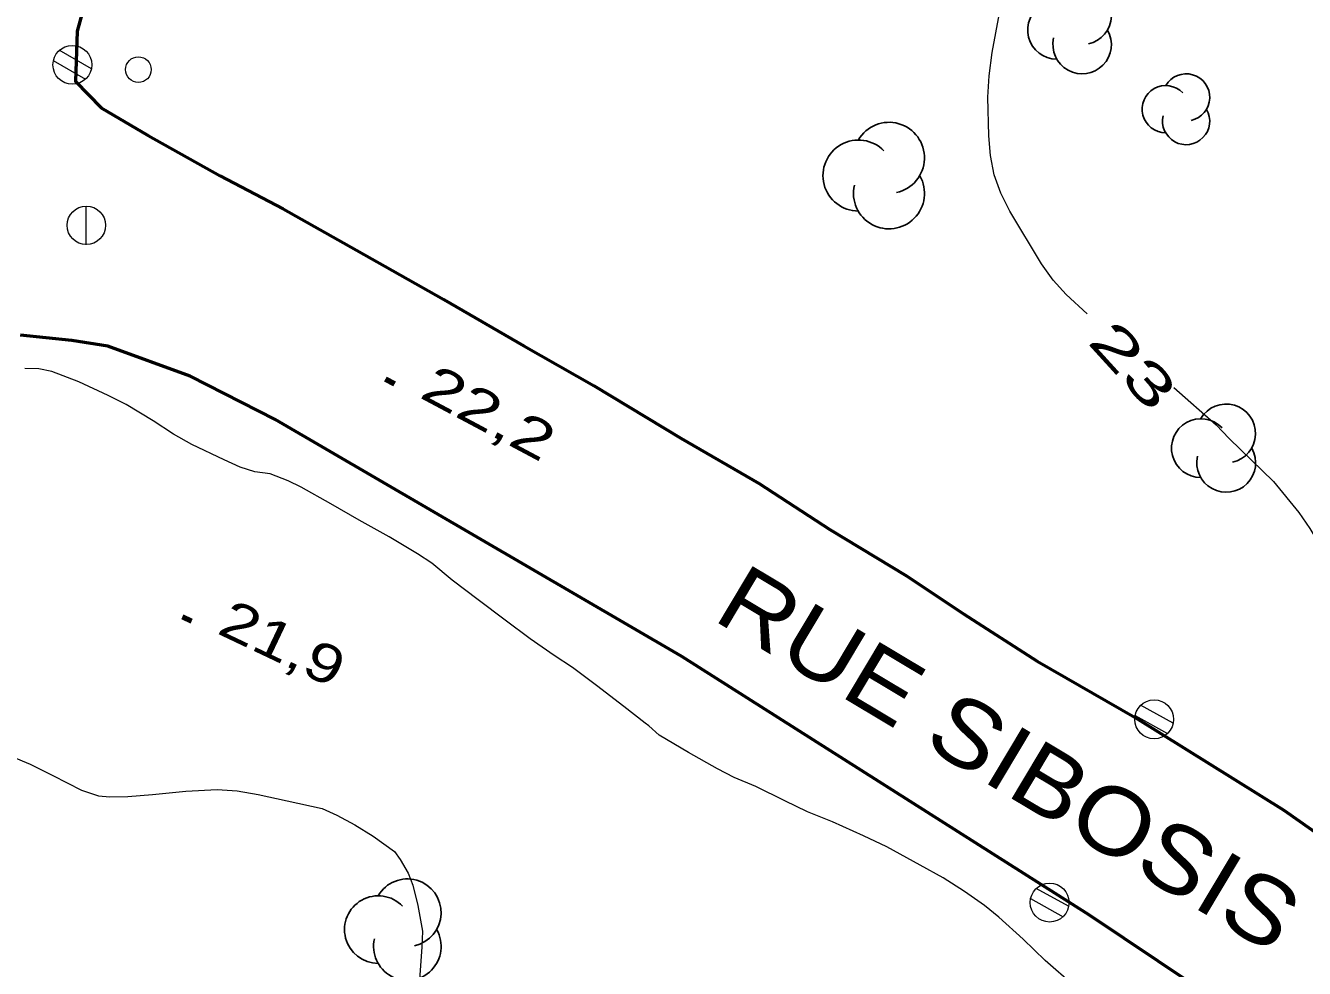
# Model space of a CAD drawing. Extents: x 356765 to 358572, y 5103174 to 5104650.
# Drawn here: x 357286.24 to 357336.15, y 5104016.09 to 5104052.88 of the extents above; entities that cross this region are included whole.
import ezdxf
from ezdxf.enums import TextEntityAlignment as Align

# ---------------------------------------------------------------- set-up
doc = ezdxf.new("R2010")
doc.units = 0
doc.header["$LTSCALE"] = 0.6
for name, color, linetype, lineweight in [('2', 7, 'Continuous', 13), ('21', 7, 'Continuous', 53), ('3', 7, 'Continuous', 140), ('36', 7, 'Continuous', 13), ('44', 7, 'Continuous', 25)]:
    doc.layers.add(name, color=color, linetype=linetype, lineweight=lineweight)

msp = doc.modelspace()

# ---------------------------------------------------------------- linework, layer by layer
at = {"layer": '2'}
for points in [[(357327.67, 5104041.63), (357326.85, 5104042.38), (357326.34, 5104042.94), (357325.89, 5104043.58), (357324.65, 5104045.63), (357324.31, 5104046.34), (357324.04, 5104047.05), (357323.9, 5104047.8), (357323.83, 5104048.57), (357323.79, 5104050.08), (357323.85, 5104050.92), (357323.96, 5104051.82), (357324.6, 5104055.26)], [(357327.16, 5104015.4), (357326.04, 5104016.4), (357325.17, 5104017.23), (357324.23, 5104018.09), (357323.67, 5104018.54), (357322.88, 5104019.09), (357322.05, 5104019.62), (357321.15, 5104020.12), (357319.86, 5104020.83), (357318.94, 5104021.26), (357317.73, 5104021.8), (357316.76, 5104022.2), (357315.87, 5104022.62), (357314.74, 5104023.18), (357313.9, 5104023.54), (357313.24, 5104023.88), (357312.11, 5104024.51), (357310.97, 5104025.19), (357310.56, 5104025.55), (357310.42, 5104025.66), (357309.59, 5104026.3), (357308.52, 5104027.13), (357307.58, 5104027.83), (357306.87, 5104028.29), (357305.93, 5104028.95), (357304.96, 5104029.68), (357303.91, 5104030.47), (357302.89, 5104031.24), (357302.1, 5104031.9), (357301.53, 5104032.26), (357300.43, 5104032.92), (357299.26, 5104033.57), (357298.16, 5104034.21), (357296.99, 5104034.87), (357296.49, 5104035.11), (357295.78, 5104035.38), (357295.19, 5104035.46), (357294.62, 5104035.65), (357293.99, 5104035.93), (357292.73, 5104036.53), (357292.01, 5104036.93), (357291.22, 5104037.45), (357290.16, 5104038.09), (357289.46, 5104038.44), (357288.32, 5104038.98), (357287.27, 5104039.38), (357286.76, 5104039.48), (357286.21, 5104039.5)], [(357327.16, 5104015.4), (357326.04, 5104016.4), (357325.17, 5104017.23), (357324.23, 5104018.09), (357323.67, 5104018.54), (357322.88, 5104019.09), (357322.05, 5104019.62), (357321.15, 5104020.12), (357319.86, 5104020.83), (357318.94, 5104021.26), (357317.73, 5104021.8), (357316.76, 5104022.2), (357315.87, 5104022.62), (357314.74, 5104023.18), (357313.9, 5104023.54), (357313.24, 5104023.88), (357312.11, 5104024.51), (357310.97, 5104025.19), (357310.56, 5104025.55), (357310.42, 5104025.66), (357309.59, 5104026.3), (357308.52, 5104027.13), (357307.58, 5104027.83), (357306.87, 5104028.29), (357305.93, 5104028.95), (357304.96, 5104029.68), (357303.91, 5104030.47), (357302.89, 5104031.24), (357302.1, 5104031.9), (357301.53, 5104032.26), (357300.43, 5104032.92), (357299.26, 5104033.57), (357298.16, 5104034.21), (357296.99, 5104034.87), (357296.49, 5104035.11), (357295.78, 5104035.38), (357295.19, 5104035.46), (357294.62, 5104035.65), (357293.99, 5104035.93), (357292.73, 5104036.53), (357292.01, 5104036.93), (357291.22, 5104037.45), (357290.16, 5104038.09), (357289.46, 5104038.44), (357288.32, 5104038.98), (357287.27, 5104039.38), (357286.76, 5104039.48), (357286.21, 5104039.5)], [(357331.05, 5104038.75), (357332.71, 5104037.3), (357333.21, 5104036.76), (357334.95, 5104035.09), (357335.94, 5104033.88), (357336.37, 5104033.25), (357337.13, 5104031.98), (357337.54, 5104031.44), (357338.01, 5104031), (357338.51, 5104030.73), (357339.09, 5104030.63), (357339.69, 5104030.72), (357340.97, 5104031.09), (357343.82, 5104031.78), (357344.89, 5104031.76), (357345.33, 5104031.69), (357346.89, 5104030.68), (357348.51, 5104029.3), (357350.25, 5104027.95), (357351.38, 5104026.84), (357354.54, 5104024.01), (357355.33, 5104023.42)], [(357285.13, 5104024.59), (357286.42, 5104024.05), (357287.3, 5104023.61), (357288.42, 5104023.04), (357289.08, 5104022.82), (357289.53, 5104022.78), (357290.23, 5104022.8), (357291.2, 5104022.87), (357292.49, 5104023), (357293.72, 5104023.07), (357294.5, 5104023.01), (357295.32, 5104022.87), (357296.45, 5104022.63), (357297.81, 5104022.33), (357298.39, 5104022.07), (357299.09, 5104021.69), (357299.8, 5104021.24), (357300.64, 5104020.65), (357300.86, 5104020.34), (357301.17, 5104019.8), (357301.35, 5104019.33), (357301.55, 5104018.54), (357301.73, 5104017.54), (357301.7, 5104016.91), (357301.62, 5104015.65)], [(357285.13, 5104024.59), (357286.42, 5104024.05), (357287.3, 5104023.61), (357288.42, 5104023.04), (357289.08, 5104022.82), (357289.53, 5104022.78), (357290.23, 5104022.8), (357291.2, 5104022.87), (357292.49, 5104023), (357293.72, 5104023.07), (357294.5, 5104023.01), (357295.32, 5104022.87), (357296.45, 5104022.63), (357297.81, 5104022.33), (357298.39, 5104022.07), (357299.09, 5104021.69), (357299.8, 5104021.24), (357300.64, 5104020.65), (357300.86, 5104020.34), (357301.17, 5104019.8), (357301.35, 5104019.33), (357301.55, 5104018.54), (357301.73, 5104017.54), (357301.7, 5104016.91), (357301.62, 5104015.65)]]:
    msp.add_lwpolyline(points, dxfattribs=at)
at = {"layer": '21'}
for points in [[(357288.65, 5104054.09), (357288.26, 5104052.66), (357288.19, 5104050.69), (357289.19, 5104049.67), (357291.03, 5104048.59), (357293.83, 5104047.01), (357296.29, 5104045.73), (357299.15, 5104044.11), (357302.57, 5104042.19), (357305.69, 5104040.38), (357308.43, 5104038.82), (357311.82, 5104036.78), (357314.87, 5104035.01), (357317.63, 5104033.21), (357320.62, 5104031.41), (357322.85, 5104029.92), (357325.72, 5104028.08), (357329.54, 5104025.88), (357335.35, 5104022.26), (357342.52, 5104017.23)], [(357352.14, 5103959.12), (357357.7, 5103964.88), (357370.44, 5103978.49), (357372.11, 5103980.46), (357372.73, 5103981.3), (357373.47, 5103982.92), (357373.7, 5103983.98), (357373.55, 5103984.78), (357373.12, 5103985.46), (357372.11, 5103986.26), (357369.87, 5103987.94), (357369.77, 5103988.01), (357366.09, 5103990.89), (357359.69, 5103995.9), (357351.89, 5104001.55), (357347.69, 5104004.59), (357343.88, 5104007.37), (357327.76, 5104018.17), (357311.85, 5104028.26), (357295.98, 5104037.5), (357292.66, 5104039.2), (357289.45, 5104040.36), (357288.05, 5104040.59), (357286.04, 5104040.8)]]:
    msp.add_lwpolyline(points, dxfattribs=at)
at = {"layer": '3'}
for p, q in [((357300.29, 5104039.08), (357300.64, 5104038.89)), ((357292.36, 5104029.81), (357292.72, 5104029.64))]:
    msp.add_line(p, q, dxfattribs=at)
at = {"layer": '36'}
for p, q in [((357288.81, 5104051.19), (357287.55, 5104051.91)), ((357287.32, 5104051.51), (357288.58, 5104050.79)), ((357288.61, 5104044.32), (357288.61, 5104045.82)), ((357331.03, 5104025.66), (357329.76, 5104026.36)), ((357329.54, 5104025.96), (357330.81, 5104025.25)), ((357326.95, 5104018.51), (357325.68, 5104019.21)), ((357325.46, 5104018.81), (357326.73, 5104018.1))]:
    msp.add_line(p, q, dxfattribs=at)
for centre, radius in [((357288.0673, 5104051.345), 0.7588), ((357290.6438, 5104051.1571), 0.5), ((357288.6114, 5104045.0808), 0.75), ((357330.2872, 5104025.8048), 0.7588), ((357326.2072, 5104018.6548), 0.7588)]:
    msp.add_circle(centre, radius, dxfattribs=at)
at = {"layer": '44'}
for centre, radius, start, end in [((357327.477, 5104053.277), 1.1421, 282.26917, 149.72626), ((357326.4948, 5104052.7059), 1.1421, 44.11537, 269.80396), ((357327.477, 5104052.1349), 1.1421, 166.93686, 29.62122), ((357331.535, 5104050.0718), 0.9218, 282.26917, 149.72626), ((357330.7423, 5104049.6109), 0.9218, 44.11537, 269.80396), ((357331.535, 5104049.15), 0.9218, 166.93686, 29.62122), ((357319.9388, 5104047.7144), 1.3859, 282.26917, 149.72626), ((357318.747, 5104047.0215), 1.3859, 44.11537, 269.80396), ((357319.9388, 5104046.3285), 1.3859, 166.93686, 29.62122), ((357333.0992, 5104036.9597), 1.1474, 282.26917, 149.72626), ((357332.1125, 5104036.3861), 1.1474, 44.11537, 269.80396), ((357333.0992, 5104035.8124), 1.1474, 166.93686, 29.62122), ((357301.1406, 5104018.2591), 1.3183, 282.26917, 149.72626), ((357300.0069, 5104017.5999), 1.3183, 44.11537, 269.80396), ((357301.1406, 5104016.9408), 1.3183, 166.93686, 29.62122)]:
    msp.add_arc(centre, radius, start, end, dxfattribs=at)

# ---------------------------------------------------------------- texts
at = {"layer": '2', "width": 1.7}
msp.add_text('23', height=1.5, rotation=312.291, dxfattribs=at).set_placement((357328.9175, 5104039.1146), align=Align.CENTER)
at = {"layer": '21', "width": 1.15}
msp.add_text('RUE SIBOSIS', height=2.6, rotation=329.134, dxfattribs=at).set_placement((357313, 5104029.72))
at = {"layer": '3'}
for s, rotation, width, p in [('22,2   ', 331.923, 1.4, (357301.56, 5104038.39)), ('21,9   ', 334.619, 1.3, (357293.66, 5104029.18))]:
    msp.add_text(s, height=1.5, rotation=rotation, dxfattribs=dict(at, width=width)).set_placement(p)

doc.saveas('drawing.dxf')
